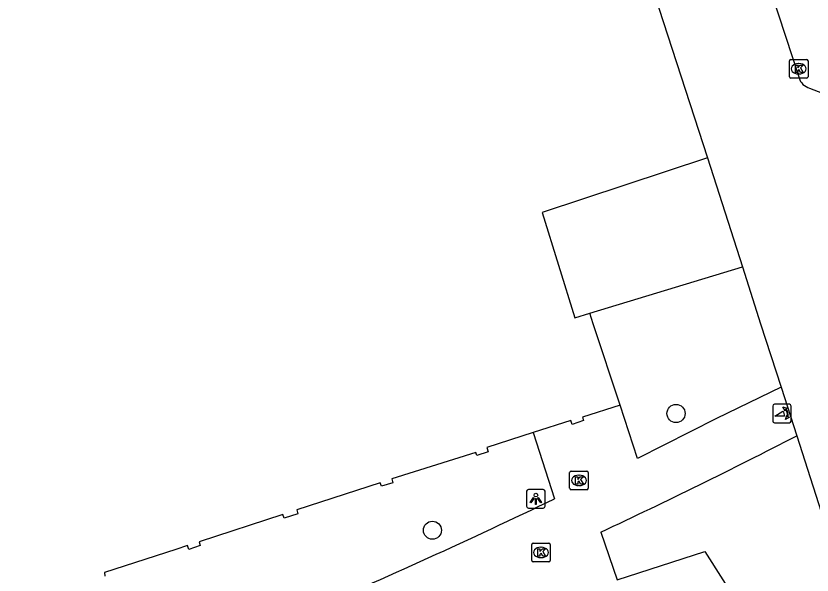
# Model space of a CAD drawing. Extents: x 159265 to 160143, y 383413 to 384319.
# Drawn here: x 159491.36 to 159534.32, y 383986.45 to 384016.61 of the extents above; entities that cross this region are included whole.
import ezdxf

# ---------------------------------------------------------------- set-up
doc = ezdxf.new("R2010")
doc.units = 0
for name, color, linetype in [('IMGEO_Boom', 7, 'Continuous'), ('IMGEO_Fietspad_gesloten', 7, 'Continuous'), ('IMGEO_Kolk', 7, 'Continuous'), ('IMGEO_Lichtpunt', 7, 'Continuous'), ('IMGEO_Pand', 7, 'Continuous'), ('IMGEO_Poller', 7, 'Continuous'), ('IMGEO_Rijbaan_lokaal_open', 7, 'Continuous'), ('IMGEO_Voetpad_open', 7, 'Continuous')]:
    doc.layers.add(name, color=color, linetype=linetype)

msp = doc.modelspace()

# ---------------------------------------------------------------- linework, layer by layer
at = {"layer": 'IMGEO_Boom'}
for centre in [(159526.983, 383995.163), (159513.84, 383988.867)]:
    msp.add_circle(centre, 0.489, dxfattribs=at)
at = {"layer": 'IMGEO_Fietspad_gesloten'}
msp.add_arc((159100.262, 385302.997), 1334.613, 285.247753, 287.049896, dxfattribs=at)
at = {"layer": 'IMGEO_Kolk'}
for p, q in [((159533.105, 384013.329), (159533.105, 384014.181)), ((159533.18, 384014.255), (159534.032, 384014.255)), ((159533.593, 384014.035), (159533.618, 384014.035)), ((159534.106, 384014.181), (159534.106, 384013.329)), ((159534.032, 384013.255), (159533.18, 384013.255)), ((159533.616, 384013.475), (159533.591, 384013.475)), ((159521.244, 383991.129), (159521.244, 383991.981)), ((159521.319, 383992.055), (159522.171, 383992.055)), ((159521.732, 383991.835), (159521.757, 383991.835)), ((159522.245, 383991.981), (159522.245, 383991.129)), ((159521.755, 383991.275), (159521.73, 383991.275)), ((159522.171, 383991.055), (159521.319, 383991.055)), ((159519.197, 383987.242), (159519.197, 383988.094)), ((159519.272, 383988.168), (159520.124, 383988.168)), ((159519.685, 383987.948), (159519.71, 383987.948)), ((159520.198, 383988.094), (159520.198, 383987.242)), ((159519.708, 383987.388), (159519.683, 383987.388)), ((159520.124, 383987.168), (159519.272, 383987.168))]:
    msp.add_line(p, q, dxfattribs=at)
for points in [[(159533.105, 384013.329), (159533.105, 384014.181)], [(159533.18, 384014.255), (159534.032, 384014.255)], [(159534.106, 384014.181), (159534.106, 384013.329)], [(159533.426, 384013.955), (159533.549, 384013.955), (159533.549, 384013.804), (159533.679, 384013.955), (159533.843, 384013.955), (159533.697, 384013.804), (159533.85, 384013.555), (159533.698, 384013.555), (159533.613, 384013.719), (159533.549, 384013.652), (159533.549, 384013.555), (159533.426, 384013.555), (159533.426, 384013.955)], [(159534.032, 384013.255), (159533.18, 384013.255)], [(159521.244, 383991.129), (159521.244, 383991.981)], [(159521.319, 383992.055), (159522.171, 383992.055)], [(159521.565, 383991.755), (159521.688, 383991.755), (159521.688, 383991.604), (159521.818, 383991.755), (159521.982, 383991.755), (159521.836, 383991.604), (159521.989, 383991.355), (159521.837, 383991.355), (159521.752, 383991.519), (159521.688, 383991.452), (159521.688, 383991.355), (159521.565, 383991.355), (159521.565, 383991.755)], [(159522.245, 383991.981), (159522.245, 383991.129)], [(159522.171, 383991.055), (159521.319, 383991.055)], [(159519.197, 383987.242), (159519.197, 383988.094)], [(159519.272, 383988.168), (159520.124, 383988.168)], [(159519.518, 383987.868), (159519.641, 383987.868), (159519.641, 383987.717), (159519.771, 383987.868), (159519.935, 383987.868), (159519.789, 383987.717), (159519.942, 383987.468), (159519.79, 383987.468), (159519.705, 383987.632), (159519.641, 383987.565), (159519.641, 383987.468), (159519.518, 383987.468), (159519.518, 383987.868)], [(159520.198, 383988.094), (159520.198, 383987.242)], [(159520.124, 383987.168), (159519.272, 383987.168)]]:
    msp.add_lwpolyline(points, dxfattribs=at)
for centre, start, end in [((159533.182, 384014.179), 91.552, 178.448), ((159533.182, 384014.179), 91.552, 178.448), ((159534.03, 384014.179), 1.552, 88.448), ((159534.03, 384014.179), 1.552, 88.448), ((159533.182, 384013.331), 181.552, 268.448), ((159533.182, 384013.331), 181.552, 268.448), ((159534.03, 384013.331), 271.552, 358.448), ((159534.03, 384013.331), 271.552, 358.448), ((159521.321, 383991.979), 91.552, 178.448), ((159521.321, 383991.979), 91.552, 178.448), ((159522.169, 383991.979), 1.552, 88.448), ((159522.169, 383991.979), 1.552, 88.448), ((159521.321, 383991.131), 181.552, 268.448), ((159521.321, 383991.131), 181.552, 268.448), ((159522.169, 383991.131), 271.552, 358.448), ((159522.169, 383991.131), 271.552, 358.448), ((159519.274, 383988.092), 91.552, 178.448), ((159519.274, 383988.092), 91.552, 178.448), ((159520.122, 383988.092), 1.552, 88.448), ((159520.122, 383988.092), 1.552, 88.448), ((159519.274, 383987.244), 181.552, 268.448), ((159519.274, 383987.244), 181.552, 268.448), ((159520.122, 383987.244), 271.552, 358.448), ((159520.122, 383987.244), 271.552, 358.448)]:
    msp.add_arc(centre, 0.0765, start, end, dxfattribs=at)
for centre, major_axis, ratio, start_param, end_param in [((159533.592, 384013.755), (-0.387, 0.002), 0.722429, 4.712389, 7.853982), ((159533.617, 384013.755), (-0.39, 0.002), 0.717154, 1.570796, 4.712389), ((159521.731, 383991.555), (-0.387, 0.002), 0.722429, 4.712389, 7.853982), ((159521.756, 383991.555), (-0.39, 0.002), 0.717154, 1.570796, 4.712389), ((159519.684, 383987.668), (-0.387, 0.002), 0.722429, 4.712389, 7.853982), ((159519.709, 383987.668), (-0.39, 0.002), 0.717154, 1.570796, 4.712389)]:
    msp.add_ellipse(centre, major_axis=major_axis, ratio=ratio, start_param=start_param, end_param=end_param, dxfattribs=at)
at = {"layer": 'IMGEO_Lichtpunt'}
for p, q in [((159518.921, 383990.967), (159518.921, 383990.16)), ((159518.921, 383990.967), (159518.921, 383990.16)), ((159519.823, 383991.062), (159519.015, 383991.062)), ((159519.823, 383991.062), (159519.015, 383991.062)), ((159519.917, 383990.16), (159519.917, 383990.967)), ((159519.917, 383990.16), (159519.917, 383990.967)), ((159519.015, 383990.066), (159519.823, 383990.066)), ((159519.015, 383990.066), (159519.823, 383990.066))]:
    msp.add_line(p, q, dxfattribs=at)
for points in [[(159519.295, 383990.631), (159519.334, 383990.603), (159519.146, 383990.341), (159519.108, 383990.368), (159519.295, 383990.631)], [(159519.397, 383990.583), (159519.444, 383990.583), (159519.444, 383990.261), (159519.397, 383990.261), (159519.397, 383990.583)], [(159519.507, 383990.603), (159519.545, 383990.63), (159519.732, 383990.368), (159519.693, 383990.34), (159519.507, 383990.603)]]:
    msp.add_lwpolyline(points, dxfattribs=at)
msp.add_circle((159519.42, 383990.765), 0.0994, dxfattribs=at)
for centre, start, end in [((159519.015, 383990.967), 90, 180), ((159519.015, 383990.967), 90, 180), ((159519.823, 383990.967), 0, 90), ((159519.823, 383990.967), 0, 90), ((159519.015, 383990.16), 180, 270), ((159519.015, 383990.16), 180, 270), ((159519.823, 383990.16), 270, 0), ((159519.823, 383990.16), 270, 360)]:
    msp.add_arc(centre, 0.0946, start, end, dxfattribs=at)
at = {"layer": 'IMGEO_Pand'}
for points in [[(159522.03, 384029.537), (159523.263, 384025.639), (159524.383, 384022.187), (159528.68, 384008.944)], [(159528.68, 384008.944), (159519.757, 384005.998), (159521.525, 384000.327), (159522.326, 384000.577)], [(159523.966, 383995.605), (159522.516, 384000), (159522.326, 384000.577)], [(159523.966, 383995.605), (159521.937, 383994.957), (159521.982, 383994.781), (159521.374, 383994.568), (159521.315, 383994.794), (159519.271, 383994.135)], [(159519.271, 383994.135), (159516.775, 383993.331), (159516.841, 383993.101), (159516.233, 383992.901), (159516.175, 383993.057), (159511.65, 383991.644), (159511.696, 383991.428), (159511.099, 383991.236), (159511.018, 383991.424), (159506.526, 383989.974), (159506.57, 383989.758), (159505.831, 383989.518), (159505.77, 383989.713), (159501.253, 383988.242), (159501.309, 383988.046), (159500.691, 383987.833), (159500.631, 383988.039), (159500, 383987.836), (159496.135, 383986.59), (159496.17, 383986.383)], [(159523.814, 383986.186), (159528.531, 383987.713), (159537.955, 383972.882)]]:
    msp.add_lwpolyline(points, dxfattribs=at)
at = {"layer": 'IMGEO_Poller'}
for p, q in [((159532.2, 383995.565), (159532.2, 383994.758)), ((159532.2, 383995.565), (159532.2, 383994.758)), ((159533.102, 383995.66), (159532.294, 383995.66)), ((159533.102, 383995.66), (159532.294, 383995.66)), ((159533.196, 383994.758), (159533.196, 383995.565)), ((159533.196, 383994.758), (159533.196, 383995.565)), ((159532.294, 383994.663), (159533.102, 383994.663)), ((159532.294, 383994.663), (159533.102, 383994.663))]:
    msp.add_line(p, q, dxfattribs=at)
for points in [[(159532.835, 383995.016), (159532.322, 383995.016), (159532.752, 383995.291)], [(159532.879, 383995.389), (159532.867, 383995.316), (159532.742, 383995.521)], [(159532.742, 383995.521), (159532.973, 383995.455), (159532.902, 383995.423)], [(159532.895, 383994.844), (159532.961, 383995.075), (159532.991, 383995.007)], [(159533.027, 383994.98), (159533.099, 383994.969), (159532.895, 383994.844)]]:
    msp.add_lwpolyline(points, dxfattribs=at)
for centre, radius, start, end in [((159532.294, 383995.565), 0.0946, 90, 180), ((159532.294, 383995.565), 0.0946, 90, 180), ((159533.102, 383995.565), 0.0946, 0, 90), ((159533.102, 383995.565), 0.0946, 0, 90), ((159532.507, 383995.066), 0.332, 351.3247, 42.4854), ((159532.521, 383995.076), 0.476, 351.7527, 41.1691), ((159532.521, 383995.076), 0.516, 349.3569, 42.2912), ((159532.294, 383994.758), 0.0946, 180, 270), ((159532.294, 383994.758), 0.0946, 180, 270), ((159533.102, 383994.758), 0.0946, 270, 0), ((159533.102, 383994.758), 0.0946, 270, 0)]:
    msp.add_arc(centre, radius, start, end, dxfattribs=at)
at = {"layer": 'IMGEO_Rijbaan_lokaal_open'}
for points in [[(159528.68, 384008.944), (159530.563, 384003.077)], [(159522.326, 384000.577), (159530.563, 384003.077)]]:
    msp.add_lwpolyline(points, dxfattribs=at)
at = {"layer": 'IMGEO_Voetpad_open'}
for points in [[(159529.905, 384024.634), (159533.621, 384013.266)], [(159534.191, 384012.715), (159535.122, 384012.343)], [(159530.563, 384003.077), (159531.55, 384000), (159532.656, 383996.589)], [(159532.656, 383996.589), (159529.174, 383994.888), (159524.911, 383992.735), (159523.966, 383995.605)], [(159532.656, 383996.589), (159533.503, 383993.965)], [(159519.271, 383994.135), (159520.434, 383990.565)], [(159533.503, 383993.965), (159541.944, 383967.615)], [(159522.934, 383988.766), (159523.814, 383986.186)]]:
    msp.add_lwpolyline(points, dxfattribs=at)
for centre, radius, start, end in [((159534.382, 384013.483), 0.791, 195.9112, 256.0308), ((159389.639, 384273.082), 314.011, 295.11841, 297.26769), ((159370.219, 384303.001), 346.671, 293.18692, 295.67771)]:
    msp.add_arc(centre, radius, start, end, dxfattribs=at)

doc.saveas('drawing.dxf')
